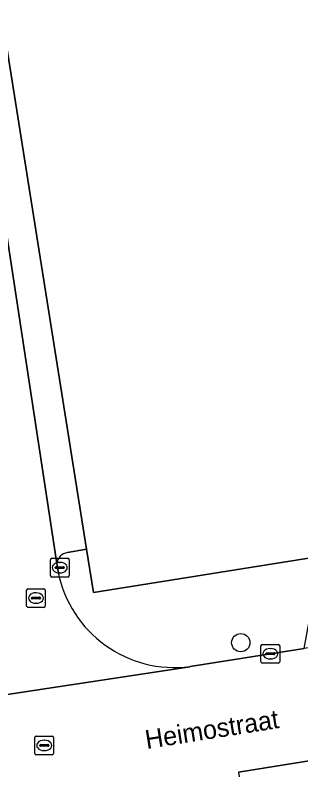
# Model space of a CAD drawing. Extents: x 160077 to 160948, y 386481 to 387498.
# Drawn here: x 160573.86 to 160589.14, y 387316.88 to 387357.26 of the extents above; entities that cross this region are included whole.
import ezdxf

# ---------------------------------------------------------------- set-up
doc = ezdxf.new("R2010")
doc.units = 0
for name, color, linetype in [('IMGEO_Boom', 7, 'Continuous'), ('IMGEO_Brandkraan', 7, 'Continuous'), ('IMGEO_Kolk', 7, 'Continuous'), ('IMGEO_Openbare_ruimte_label', 7, 'Continuous'), ('IMGEO_Pand', 7, 'Continuous'), ('IMGEO_Rijbaan_lokaal_open', 7, 'Continuous'), ('IMGEO_Rioolput', 7, 'Continuous'), ('IMGEO_Voetpad_open', 7, 'Continuous')]:
    doc.layers.add(name, color=color, linetype=linetype)

msp = doc.modelspace()

# ---------------------------------------------------------------- linework, layer by layer
at = {"layer": 'IMGEO_Boom'}
msp.add_circle((160585.928, 387323.685), 0.489, dxfattribs=at)
at = {"layer": 'IMGEO_Brandkraan'}
for p, q in [((160574.473, 387325.646), (160574.473, 387326.498)), ((160574.548, 387326.572), (160575.4, 387326.572)), ((160574.961, 387326.352), (160574.986, 387326.352)), ((160575.474, 387326.498), (160575.474, 387325.646)), ((160574.732, 387326.066), (160574.732, 387326.078)), ((160575.17, 387326.029), (160574.772, 387326.029)), ((160574.775, 387326.115), (160575.173, 387326.115)), ((160575.216, 387326.078), (160575.216, 387326.066)), ((160575.4, 387325.572), (160574.548, 387325.572)), ((160574.984, 387325.792), (160574.959, 387325.792))]:
    msp.add_line(p, q, dxfattribs=at)
for points in [[(160574.473, 387325.646), (160574.473, 387326.498)], [(160574.548, 387326.572), (160575.4, 387326.572)], [(160575.474, 387326.498), (160575.474, 387325.646)], [(160575.4, 387325.572), (160574.548, 387325.572)]]:
    msp.add_lwpolyline(points, dxfattribs=at)
for centre, radius, start, end in [((160574.55, 387326.496), 0.0765, 91.552, 178.448), ((160574.55, 387326.496), 0.0765, 91.552, 178.448), ((160575.398, 387326.496), 0.0765, 1.552, 88.448), ((160575.398, 387326.496), 0.0765, 1.552, 88.448), ((160574.772, 387326.075), 0.0403, 85.8775, 175.7526), ((160574.769, 387326.065), 0.0366, 178.938, 274.7102), ((160575.173, 387326.072), 0.043, 264.8664, 352.4533), ((160575.177, 387326.077), 0.0386, 1.7309, 96.639), ((160574.55, 387325.648), 0.0765, 181.552, 268.448), ((160574.55, 387325.648), 0.0765, 181.552, 268.448), ((160575.398, 387325.648), 0.0765, 271.552, 358.448), ((160575.398, 387325.648), 0.0765, 271.552, 358.448)]:
    msp.add_arc(centre, radius, start, end, dxfattribs=at)
for centre, major_axis, ratio, start_param, end_param in [((160574.96, 387326.072), (-0.387, 0.002), 0.722429, 4.712389, 7.853982), ((160574.985, 387326.072), (-0.39, 0.002), 0.717154, 1.570796, 4.712389)]:
    msp.add_ellipse(centre, major_axis=major_axis, ratio=ratio, start_param=start_param, end_param=end_param, dxfattribs=at)
at = {"layer": 'IMGEO_Kolk'}
for p, q in [((160575.749, 387327.271), (160575.749, 387328.123)), ((160575.824, 387328.197), (160576.676, 387328.197)), ((160576.237, 387327.977), (160576.262, 387327.977)), ((160576.75, 387328.123), (160576.75, 387327.271)), ((160576.008, 387327.691), (160576.008, 387327.703)), ((160576.446, 387327.654), (160576.048, 387327.654)), ((160576.051, 387327.74), (160576.449, 387327.74)), ((160576.492, 387327.703), (160576.492, 387327.691)), ((160576.676, 387327.197), (160575.824, 387327.197)), ((160576.26, 387327.417), (160576.235, 387327.417)), ((160587.008, 387322.667), (160587.008, 387323.519)), ((160587.083, 387323.593), (160587.935, 387323.593)), ((160588.009, 387323.519), (160588.009, 387322.667)), ((160587.267, 387323.087), (160587.267, 387323.099)), ((160587.31, 387323.136), (160587.708, 387323.136)), ((160587.496, 387323.373), (160587.521, 387323.373)), ((160587.751, 387323.099), (160587.751, 387323.087)), ((160587.705, 387323.05), (160587.307, 387323.05)), ((160587.519, 387322.813), (160587.494, 387322.813)), ((160587.935, 387322.593), (160587.083, 387322.593))]:
    msp.add_line(p, q, dxfattribs=at)
for points in [[(160575.749, 387327.271), (160575.749, 387328.123)], [(160575.824, 387328.197), (160576.676, 387328.197)], [(160576.75, 387328.123), (160576.75, 387327.271)], [(160576.676, 387327.197), (160575.824, 387327.197)], [(160587.008, 387322.667), (160587.008, 387323.519)], [(160587.083, 387323.593), (160587.935, 387323.593)], [(160588.009, 387323.519), (160588.009, 387322.667)], [(160587.935, 387322.593), (160587.083, 387322.593)]]:
    msp.add_lwpolyline(points, dxfattribs=at)
for centre, radius, start, end in [((160575.826, 387328.121), 0.0765, 91.552, 178.448), ((160575.826, 387328.121), 0.0765, 91.552, 178.448), ((160576.674, 387328.121), 0.0765, 1.552, 88.448), ((160576.674, 387328.121), 0.0765, 1.552, 88.448), ((160576.048, 387327.7), 0.0403, 85.8775, 175.7526), ((160576.045, 387327.69), 0.0366, 178.938, 274.7102), ((160576.449, 387327.697), 0.043, 264.8664, 352.4533), ((160576.453, 387327.702), 0.0386, 1.7309, 96.639), ((160575.826, 387327.273), 0.0765, 181.552, 268.448), ((160575.826, 387327.273), 0.0765, 181.552, 268.448), ((160576.674, 387327.273), 0.0765, 271.552, 358.448), ((160576.674, 387327.273), 0.0765, 271.552, 358.448), ((160587.085, 387323.517), 0.0765, 91.552, 178.448), ((160587.085, 387323.517), 0.0765, 91.552, 178.448), ((160587.933, 387323.517), 0.0765, 1.552, 88.448), ((160587.933, 387323.517), 0.0765, 1.552, 88.448), ((160587.307, 387323.096), 0.0403, 85.8775, 175.7526), ((160587.712, 387323.098), 0.0386, 1.7309, 96.639), ((160587.304, 387323.086), 0.0366, 178.938, 274.7102), ((160587.708, 387323.093), 0.043, 264.8664, 352.4533), ((160587.085, 387322.669), 0.0765, 181.552, 268.448), ((160587.085, 387322.669), 0.0765, 181.552, 268.448), ((160587.933, 387322.669), 0.0765, 271.552, 358.448), ((160587.933, 387322.669), 0.0765, 271.552, 358.448)]:
    msp.add_arc(centre, radius, start, end, dxfattribs=at)
for centre, major_axis, ratio, start_param, end_param in [((160576.236, 387327.697), (-0.387, 0.002), 0.722429, 4.712389, 7.853982), ((160576.261, 387327.697), (-0.39, 0.002), 0.717154, 1.570796, 4.712389), ((160587.495, 387323.093), (-0.387, 0.002), 0.722429, 4.712389, 7.853982), ((160587.52, 387323.093), (-0.39, 0.002), 0.717154, 1.570796, 4.712389)]:
    msp.add_ellipse(centre, major_axis=major_axis, ratio=ratio, start_param=start_param, end_param=end_param, dxfattribs=at)
at = {"layer": 'IMGEO_Pand'}
msp.add_lwpolyline([(160559.841, 387440.996), (160577.677, 387328.687), (160578.044, 387326.376), (160590.229, 387328.311), (160594.824, 387329.041), (160591.839, 387347.839), (160576.464, 387444.648), (160575.523, 387450.574), (160558.743, 387447.909), (160559.684, 387441.983)], close=True, dxfattribs=at)
at = {"layer": 'IMGEO_Rijbaan_lokaal_open'}
for points in [[(160576.157, 387327.492), (160576.092, 387327.919), (160571.754, 387356.264)], [(160622.978, 387328.701), (160606.536, 387326.115), (160606.534, 387326.108), (160590.303, 387323.532), (160590.302, 387323.535), (160589.316, 387323.378), (160583.215, 387322.409), (160583.21, 387322.4), (160566.483, 387319.854), (160566.471, 387319.862), (160552.422, 387317.863), (160547.943, 387317.148), (160547.05, 387316.997), (160547.524, 387310.922)], [(160566.471, 387319.862), (160566.483, 387319.854), (160583.21, 387322.4), (160583.215, 387322.409)], [(160585.814, 387316.758), (160589.699, 387317.372), (160592.841, 387317.868), (160594.255, 387318.092), (160597.769, 387318.654), (160600.767, 387319.134), (160605.162, 387319.838), (160611.845, 387320.907), (160613.132, 387321.113), (160615.181, 387321.441), (160619.745, 387322.137)]]:
    msp.add_lwpolyline(points, dxfattribs=at)
msp.add_arc((160582.393, 387328.709), 6.354, 191.0468, 277.4322, dxfattribs=at)
at = {"layer": 'IMGEO_Rioolput'}
for p, q in [((160574.992, 387318.689), (160575.844, 387318.689)), ((160574.917, 387317.763), (160574.917, 387318.615)), ((160575.405, 387318.469), (160575.43, 387318.469)), ((160575.918, 387318.615), (160575.918, 387317.763)), ((160575.176, 387318.183), (160575.176, 387318.195)), ((160575.614, 387318.146), (160575.216, 387318.146)), ((160575.219, 387318.232), (160575.617, 387318.232)), ((160575.428, 387317.909), (160575.403, 387317.909)), ((160575.66, 387318.195), (160575.66, 387318.183)), ((160575.844, 387317.689), (160574.992, 387317.689))]:
    msp.add_line(p, q, dxfattribs=at)
for points in [[(160574.992, 387318.689), (160575.844, 387318.689)], [(160574.917, 387317.763), (160574.917, 387318.615)], [(160575.918, 387318.615), (160575.918, 387317.763)], [(160575.844, 387317.689), (160574.992, 387317.689)]]:
    msp.add_lwpolyline(points, dxfattribs=at)
for centre, radius, start, end in [((160574.994, 387318.613), 0.0765, 91.552, 178.448), ((160574.994, 387318.613), 0.0765, 91.552, 178.448), ((160575.842, 387318.613), 0.0765, 1.552, 88.448), ((160575.842, 387318.613), 0.0765, 1.552, 88.448), ((160575.216, 387318.192), 0.0403, 85.8775, 175.7526), ((160575.213, 387318.182), 0.0366, 178.938, 274.7102), ((160575.617, 387318.189), 0.043, 264.8664, 352.4533), ((160575.621, 387318.194), 0.0386, 1.7309, 96.639), ((160574.994, 387317.765), 0.0765, 181.552, 268.448), ((160574.994, 387317.765), 0.0765, 181.552, 268.448), ((160575.842, 387317.765), 0.0765, 271.552, 358.448), ((160575.842, 387317.765), 0.0765, 271.552, 358.448)]:
    msp.add_arc(centre, radius, start, end, dxfattribs=at)
for centre, major_axis, ratio, start_param, end_param in [((160575.404, 387318.189), (-0.387, 0.002), 0.722429, 4.712389, 7.853982), ((160575.429, 387318.189), (-0.39, 0.002), 0.717154, 1.570796, 4.712389)]:
    msp.add_ellipse(centre, major_axis=major_axis, ratio=ratio, start_param=start_param, end_param=end_param, dxfattribs=at)
at = {"layer": 'IMGEO_Voetpad_open'}
for points in [[(160559.841, 387440.996), (160558.566, 387440.793), (160560.933, 387425.732), (160566.779, 387388.194), (160571.754, 387356.264), (160576.092, 387327.919)], [(160576.656, 387328.501), (160577.677, 387328.687), (160559.841, 387440.996)], [(160590.229, 387328.311), (160578.044, 387326.376), (160577.677, 387328.687), (160576.656, 387328.501)], [(160583.215, 387322.409), (160589.316, 387323.378), (160590.229, 387328.311)], [(160576.092, 387327.919), (160576.157, 387327.492)]]:
    msp.add_lwpolyline(points, dxfattribs=at)
msp.add_lwpolyline([(160585.814, 387316.758), (160586.003, 387315.517), (160589.89, 387316.125), (160589.699, 387317.372)], close=True, dxfattribs=at)
for centre, radius, start, end in [((160576.757, 387327.839), 0.67, 98.6634, 173.1363), ((160576.757, 387327.839), 0.67, 98.6634, 173.1363), ((160582.393, 387328.709), 6.354, 191.0468, 277.4322)]:
    msp.add_arc(centre, radius, start, end, dxfattribs=at)

# ---------------------------------------------------------------- texts
at = {"layer": 'IMGEO_Openbare_ruimte_label'}
msp.add_text('Heimostraat', height=1, rotation=9.0292, dxfattribs=at).set_placement((160580.897, 387317.993))

doc.saveas('drawing.dxf')
